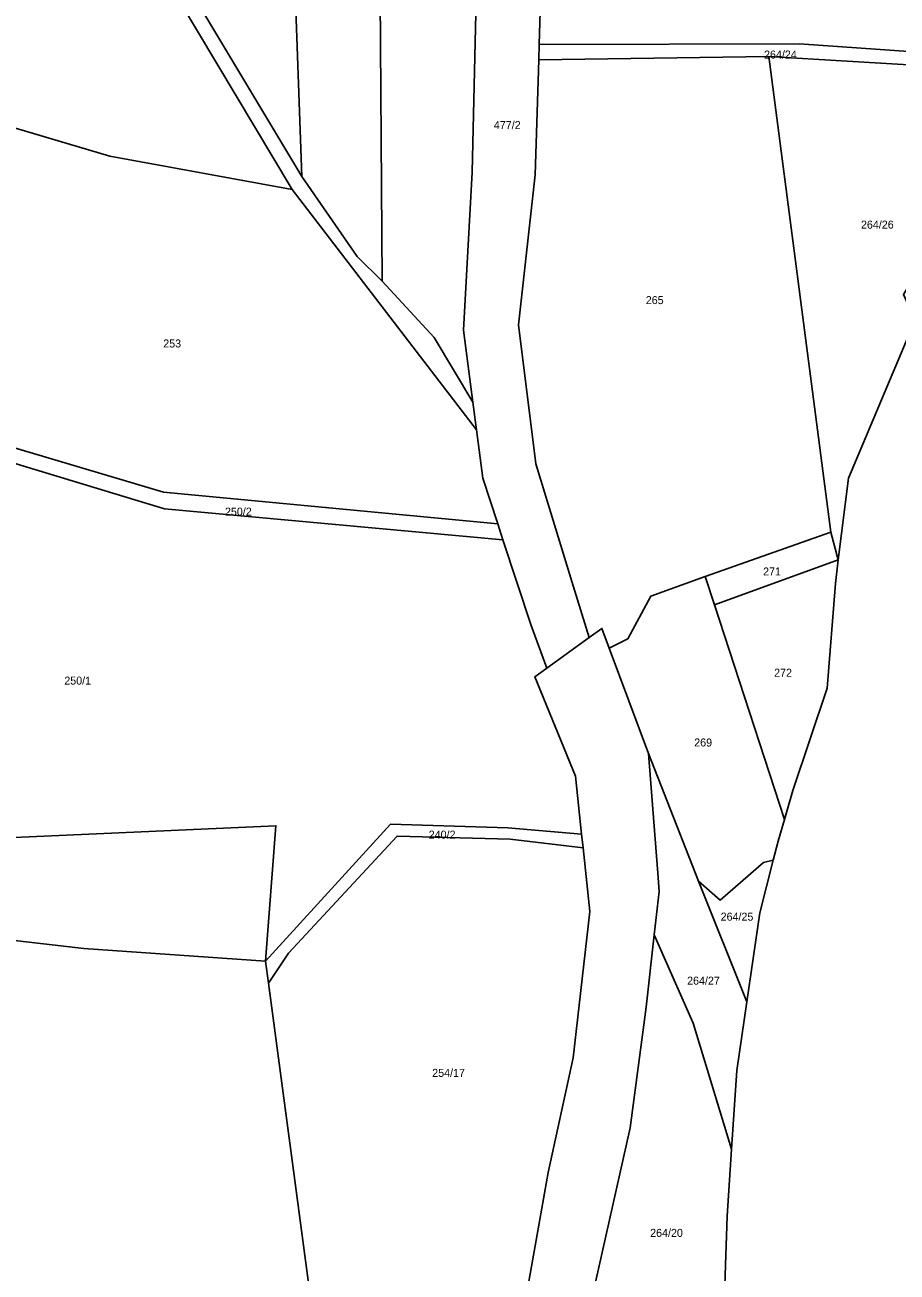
# Model space of a CAD drawing. Extents: x -725728 to -720881, y -1068679 to -1063504.
# Drawn here: x -725062.3 to -724877, y -1066802.4 to -1066537.6 of the extents above; entities that cross this region are included whole.
import ezdxf

# ---------------------------------------------------------------- set-up
doc = ezdxf.new("R2010")
doc.units = 0
doc.layers.add('Hranice parcel', color=7, linetype='Continuous')
doc.layers.add('Parcelní čísla', color=7, linetype='Continuous')

msp = doc.modelspace()

# ---------------------------------------------------------------- linework, layer by layer
at = {"layer": 'Hranice parcel'}
for p, q in [((-724986.37, -1066592.04), (-724987.51, -1066434.16)), ((-725024.44, -1066534.75), (-725003.48, -1066569.79)), ((-724953.13, -1066545), (-724953.03, -1066541.79)), ((-724953.13, -1066545), (-724904.23, -1066544.32)), ((-724904.23, -1066544.32), (-724848.58, -1066547.64)), ((-724904.23, -1066544.32), (-724891.07, -1066645.35)), ((-724966.36, -1066623.61), (-725005.5, -1066572.59)), ((-724967.13, -1066617.71), (-724966.36, -1066623.61)), ((-724961.83, -1066643.59), (-724960.72, -1066646.97)), ((-724917.78, -1066654.74), (-724891.07, -1066645.35)), ((-724891.07, -1066645.35), (-724889.49, -1066651.24)), ((-724915.81, -1066660.75), (-724889.49, -1066651.24)), ((-724915.81, -1066660.75), (-724917.78, -1066654.74)), ((-724900.94, -1066706.32), (-724915.81, -1066660.75)), ((-724951.42, -1066674.22), (-724942.39, -1066667.72)), ((-724929.84, -1066692.33), (-724938.14, -1066669.96)), ((-724919.18, -1066719.45), (-724929.84, -1066692.33)), ((-724944.02, -1066709.46), (-724943.71, -1066712.36)), ((-724919.18, -1066719.45), (-724908.89, -1066745.07)), ((-725011.17, -1066736.45), (-725010.55, -1066741.09)), ((-725000.59, -1066815.68), (-725010.55, -1066741.09))]:
    msp.add_line(p, q, dxfattribs=at)
for points in [[(-725003.48, -1066569.79), (-725008.57, -1066428.04), (-725013.27, -1066296.95)], [(-724890.56, -1066329.7), (-724914.73, -1066377.35), (-724957.25, -1066471.92), (-724965.61, -1066498.39), (-724967.23, -1066568.9), (-724969.13, -1066602.41), (-724967.13, -1066617.71)], [(-725005.5, -1066572.59), (-725061.51, -1066478.87), (-725077.99, -1066434.6), (-725085.62, -1066399.7)], [(-724953.03, -1066541.79), (-724951.73, -1066499.81), (-724948.36, -1066488.52)], [(-724953.03, -1066541.79), (-724897.74, -1066541.62), (-724860.42, -1066544.27), (-724847.36, -1066544.71)], [(-724942.39, -1066667.72), (-724945.84, -1066656.72), (-724953.71, -1066630.82), (-724957.42, -1066601.3), (-724953.88, -1066569.43), (-724953.13, -1066545)], [(-725005.5, -1066572.59), (-725044.25, -1066565.51), (-725103.73, -1066547.85)], [(-724848.58, -1066547.64), (-724855.78, -1066565.04), (-724868.57, -1066583.15), (-724875.67, -1066594.83), (-724873.4, -1066599.91), (-724875.03, -1066604.62), (-724887.33, -1066633.88), (-724889.49, -1066651.24)], [(-725003.48, -1066569.79), (-724991.69, -1066586.82), (-724986.37, -1066592.04)], [(-724986.37, -1066592.04), (-724975.32, -1066604.01), (-724967.13, -1066617.71)], [(-724960.72, -1066646.97), (-725032.65, -1066640.35), (-725066.46, -1066630.08), (-725082.88, -1066622)], [(-724961.83, -1066643.59), (-725032.8, -1066636.87), (-725082.88, -1066622)], [(-724966.36, -1066623.61), (-724965.02, -1066633.87), (-724961.83, -1066643.59)], [(-724960.72, -1066646.97), (-724954.76, -1066665.17), (-724951.42, -1066674.22)], [(-724889.49, -1066651.24), (-724890.11, -1066656.26), (-724891.87, -1066678.45), (-724899.18, -1066700.2), (-724900.37, -1066704.35), (-724900.94, -1066706.32)], [(-724938.14, -1066669.96), (-724934.2, -1066667.95), (-724929.32, -1066658.91), (-724917.78, -1066654.74)], [(-724938.14, -1066669.96), (-724939.69, -1066665.78), (-724942.39, -1066667.72)], [(-724951.42, -1066674.22), (-724953.97, -1066676.05), (-724945.33, -1066697.17), (-724944.02, -1066709.46)], [(-724928.58, -1066730.81), (-724927.55, -1066721.65), (-724927.85, -1066717.77), (-724929.84, -1066692.33)], [(-725011.17, -1066736.45), (-725008.96, -1066707.68), (-725064.56, -1066710.2), (-725109.75, -1066704.83), (-725144.17, -1066696.35)], [(-724900.94, -1066706.32), (-724902.27, -1066710.93), (-724903.3, -1066715.01)], [(-724944.02, -1066709.46), (-724959.66, -1066708.15), (-724984.62, -1066707.36), (-725011.17, -1066736.45)], [(-725010.55, -1066741.09), (-725006.26, -1066734.7), (-724983.2, -1066709.87), (-724959.18, -1066710.51), (-724943.71, -1066712.36)], [(-724943.71, -1066712.36), (-724942.26, -1066725.91), (-724945.82, -1066756.96), (-724951.11, -1066781.29), (-724955.47, -1066805.69), (-724960.58, -1066823.72)], [(-724903.3, -1066715.01), (-724905.35, -1066715.51), (-724914.61, -1066723.47), (-724919.18, -1066719.45)], [(-724903.3, -1066715.01), (-724906.14, -1066726.2), (-724908.89, -1066745.07)], [(-725011.17, -1066736.45), (-725049.72, -1066733.75), (-725137.96, -1066723.52)], [(-724945.99, -1066826.46), (-724941.87, -1066808.05), (-724933.67, -1066771.83), (-724930.31, -1066746.2), (-724928.58, -1066730.81)], [(-724912.15, -1066776.37), (-724920.31, -1066749.56), (-724928.58, -1066730.81)], [(-724908.89, -1066745.07), (-724911.02, -1066759.63), (-724912.15, -1066776.37)], [(-724912.15, -1066776.37), (-724913.1, -1066790.55), (-724914.54, -1066832.38)]]:
    msp.add_lwpolyline(points, dxfattribs=at)

# ---------------------------------------------------------------- texts
at = {"layer": 'Parcelní čísla'}
for s, p in [('264/24', (-724905.27, -1066544.76)), ('477/2', (-724962.66, -1066559.73)), ('264/26', (-724884.68, -1066580.87)), ('265', (-724930.39, -1066596.9)), ('253', (-725032.88, -1066606.11)), ('250/2', (-725019.77, -1066641.82)), ('271', (-724905.47, -1066654.53)), ('272', (-724903.13, -1066676.03)), ('250/1', (-725053.9, -1066677.7)), ('269', (-724920.1, -1066690.84)), ('240/2', (-724976.49, -1066710.41)), ('264/25', (-724914.49, -1066727.83)), ('264/27', (-724921.61, -1066741.42)), ('254/17', (-724975.75, -1066761)), ('264/20', (-724929.46, -1066794.98))]:
    msp.add_text(s, height=1.7, dxfattribs=at).set_placement(p)

doc.saveas('drawing.dxf')
